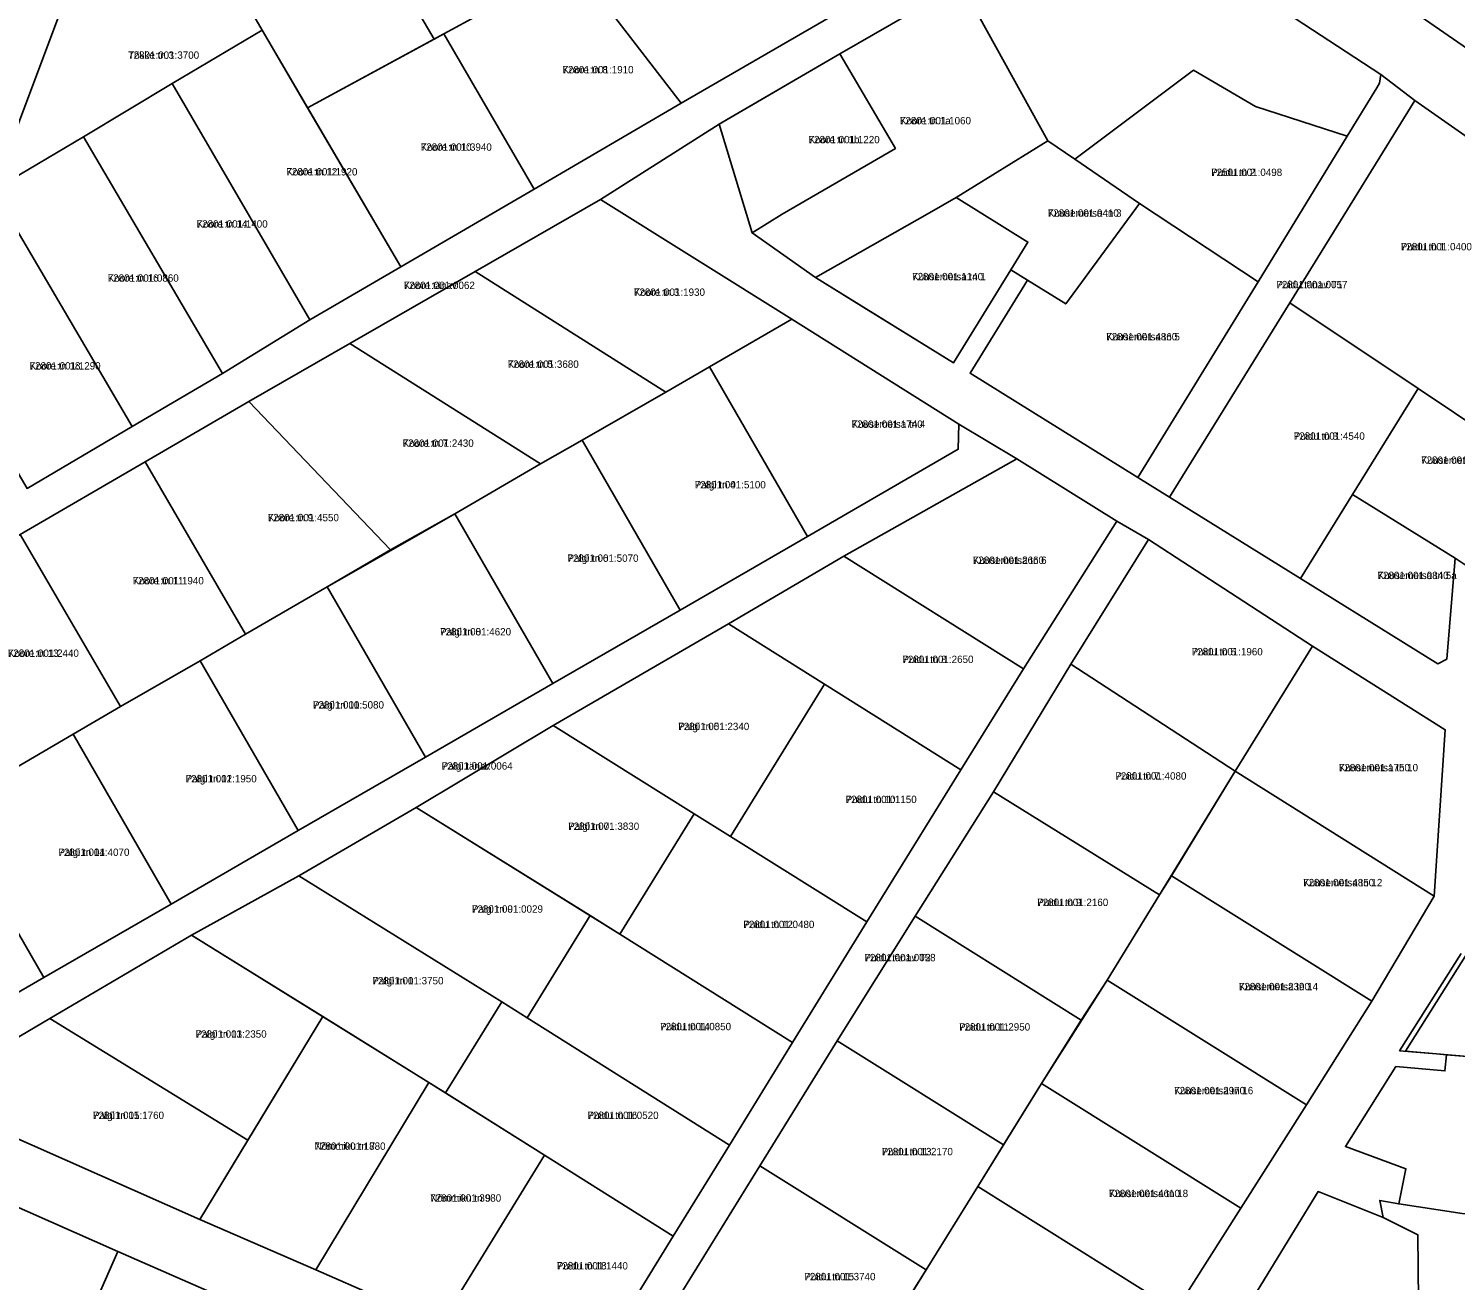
# Model space of a CAD drawing. Extents: x 504287 to 537970, y 6539941 to 6586214.
# Drawn here: x 531007.8 to 531299.1, y 6575965.6 to 6576221.1 of the extents above; entities that cross this region are included whole.
import ezdxf

# ---------------------------------------------------------------- set-up
doc = ezdxf.new("R2010")
doc.units = 0
for name, color, linetype in [('L_AADRESS', 7, 'Continuous'), ('PIIR', 7, 'Continuous'), ('TUNNUS', 7, 'Continuous')]:
    doc.layers.add(name, color=color, linetype=linetype)

msp = doc.modelspace()

# ---------------------------------------------------------------- linework, layer by layer
at = {"layer": 'PIIR'}
for points in [[(531108.25, 6576363.57), (531121.3, 6576342.04), (531103.55, 6576334.45), (531097.7, 6576338.47), (531078.11, 6576337.02), (531060.1, 6576318.03), (531052.73, 6576306.84), (531041.96, 6576288.78), (531034.64, 6576272.66), (531014.79, 6576225.81), (531000.57, 6576188.12), (530987.09, 6576161.92), (530977.71, 6576165.62), (530981.65, 6576183.26), (530994.74, 6576211.83), (531041.56, 6576313.97), (531066.72, 6576339.46)], [(531066.47, 6576260.01), (531100.62, 6576280.08), (531113.44, 6576258.4), (531125.89, 6576260.94), (531143.95, 6576247.05), (531119.7, 6576233.58), (531099.9, 6576223.96), (531092.6, 6576220), (531090.61, 6576218.92)], [(531284.23, 6576228.99), (531309.57, 6576265.51), (531317.38, 6576260.1), (531331.75, 6576250.12), (531319.09, 6576231.87), (531306.41, 6576213.6)], [(531041.51, 6576245.3), (531066.47, 6576260.01), (531090.61, 6576218.92), (531064.74, 6576204.9), (531055.5, 6576220.77), (531043.3, 6576241.67)], [(531119.7, 6576233.58), (531143.95, 6576247.05), (531173.27, 6576224.48), (531141.03, 6576205.83)], [(531198.2, 6576230.18), (531229.3, 6576248.34), (531262.81, 6576225.41), (531283.88, 6576211.71), (531283.6, 6576209.9), (531283.02, 6576208.95), (531276.99, 6576199.09), (531258.3, 6576205.16), (531245.64, 6576212.56), (531221.39, 6576194.44), (531215.86, 6576198.19)], [(531014.79, 6576225.81), (531043.3, 6576241.67), (531055.5, 6576220.77), (531037.11, 6576209.84), (531019.01, 6576198.97), (531000.57, 6576188.12)], [(531092.6, 6576220), (531099.9, 6576223.96), (531119.7, 6576233.58), (531141.03, 6576205.83), (531111, 6576188.29)], [(531173.45, 6576215.94), (531198.2, 6576230.18), (531215.86, 6576198.19), (531197.16, 6576186.58), (531191.7, 6576183.49), (531168.49, 6576170.24), (531155.55, 6576179.37), (531161.66, 6576183.18), (531184.76, 6576196.61)], [(531065.25, 6576161.62), (531037.11, 6576209.84), (531055.5, 6576220.77), (531083.78, 6576172.44)], [(531064.76, 6576204.91), (531092.6, 6576220), (531111, 6576188.29), (531083.78, 6576172.44)], [(531173.45, 6576215.94), (531184.76, 6576196.61), (531161.66, 6576183.18), (531155.55, 6576179.37), (531148.79, 6576201.56), (531150.29, 6576202.43)], [(531258.3, 6576205.16), (531276.99, 6576199.09), (531258.8, 6576169.39), (531234.59, 6576185.39), (531221.39, 6576194.44), (531245.64, 6576212.56)], [(531019.01, 6576198.97), (531037.11, 6576209.84), (531065.25, 6576161.62), (531047.4, 6576150.7)], [(531283.88, 6576211.71), (531290.84, 6576206.36), (531265.32, 6576165.11), (531240.71, 6576125.46), (531234.26, 6576129.49), (531258.8, 6576169.39), (531276.99, 6576199.09), (531283.02, 6576208.95), (531283.6, 6576209.9)], [(531310.57, 6576192.59), (531308.28, 6576164.1), (531306.63, 6576144.35), (531306.09, 6576137.81), (531291.47, 6576147.61), (531265.32, 6576165.11), (531290.84, 6576206.36)], [(531019.01, 6576198.97), (531047.4, 6576150.7), (531028.96, 6576139.85), (531000.57, 6576188.12)], [(531215.86, 6576198.19), (531221.39, 6576194.44), (531234.59, 6576185.39), (531219.56, 6576164.88), (531211.73, 6576169.74), (531208.33, 6576171.85), (531211.83, 6576177.49), (531197.16, 6576186.58)], [(531000.57, 6576188.12), (531028.96, 6576139.85), (531007.5, 6576127.23), (530987.09, 6576161.92)], [(531124.56, 6576186.16), (531163.62, 6576161.77), (531146.81, 6576152.06), (531137.88, 6576146.9), (531098.98, 6576171.47)], [(531168.49, 6576170.24), (531191.7, 6576183.49), (531197.16, 6576186.58), (531211.83, 6576177.49), (531208.33, 6576171.85), (531196.62, 6576152.85), (531178.36, 6576164.18)], [(531211.73, 6576169.74), (531219.56, 6576164.88), (531234.59, 6576185.39), (531258.8, 6576169.39), (531234.26, 6576129.49), (531200.02, 6576150.74)], [(531098.98, 6576171.47), (531137.88, 6576146.9), (531120.82, 6576137.06), (531112.29, 6576132.22), (531073.4, 6576156.77)], [(531265.32, 6576165.11), (531291.47, 6576147.61), (531278.07, 6576126), (531267.44, 6576108.88), (531240.71, 6576125.46)], [(531163.62, 6576161.77), (531197.7, 6576140.36), (531197.61, 6576135.21), (531166.8, 6576117.42), (531146.81, 6576152.06)], [(531073.4, 6576156.77), (531112.29, 6576132.22), (531094.84, 6576122.06), (531081.73, 6576114.67), (531052.81, 6576144.95)], [(531166.8, 6576117.42), (531140.82, 6576102.42), (531120.82, 6576137.06), (531137.88, 6576146.9), (531146.81, 6576152.06)], [(531031.62, 6576132.64), (531052.81, 6576144.95), (531081.73, 6576114.67), (531068.79, 6576107.17), (531052.09, 6576097.5)], [(531291.47, 6576147.61), (531306.09, 6576137.81), (531304.93, 6576124.43), (531303.76, 6576109.9), (531299.04, 6576112.99), (531278.07, 6576126)], [(531197.7, 6576140.36), (531209.55, 6576133.27), (531174.26, 6576113.38), (531150.68, 6576099.61), (531114.9, 6576078.83), (531086.94, 6576062.09), (531062.98, 6576048.17), (531041.09, 6576036.09), (531012.16, 6576019.07), (530994.12, 6576008.44), (530994.65, 6575999.34), (530976.85, 6576007.79), (530984.94, 6576012.42), (531010.92, 6576027.42), (531036.9, 6576042.42), (531062.88, 6576057.42), (531088.86, 6576072.42), (531114.84, 6576087.42), (531140.82, 6576102.42), (531166.8, 6576117.42), (531197.61, 6576135.21)], [(531094.84, 6576122.06), (531112.29, 6576132.22), (531120.82, 6576137.06), (531140.82, 6576102.42), (531114.84, 6576087.42)], [(531209.55, 6576133.27), (531229.95, 6576120.53), (531210.91, 6576090.39), (531174.26, 6576113.38)], [(531031.62, 6576132.64), (531052.09, 6576097.5), (531042.88, 6576092.06), (531026.57, 6576082.71), (531006.09, 6576117.85)], [(531297.37, 6576092.39), (531295.51, 6576091.45), (531267.44, 6576108.88), (531278.07, 6576126), (531299.04, 6576112.99)], [(531068.79, 6576107.17), (531081.77, 6576114.59), (531094.84, 6576122.06), (531114.84, 6576087.42), (531088.86, 6576072.42)], [(531229.95, 6576120.53), (531236.41, 6576116.83), (531220.59, 6576091.35), (531204.78, 6576065.32), (531188.81, 6576039.94), (531172.89, 6576014.52), (531157.13, 6575989), (531141.37, 6575963.53), (531126.84, 6575940.06), (531120.54, 6575943.96), (531139.39, 6575974.64), (531150.9, 6575993.24), (531163.75, 6576014.18), (531178.91, 6576038.76), (531198.14, 6576069.83), (531210.91, 6576090.39)], [(531006.09, 6576117.85), (531026.57, 6576082.71), (531016.9, 6576077.07), (531001.07, 6576067.86), (530980.6, 6576103.01)], [(531236.41, 6576116.83), (531269.93, 6576095.01), (531254.11, 6576069.52), (531220.59, 6576091.35)], [(531150.68, 6576099.61), (531174.26, 6576113.38), (531210.91, 6576090.39), (531198.14, 6576069.83), (531170.32, 6576087.29)], [(531068.79, 6576107.17), (531088.86, 6576072.42), (531062.88, 6576057.42), (531042.88, 6576092.06), (531052.09, 6576097.5)], [(531114.9, 6576078.83), (531150.68, 6576099.61), (531170.32, 6576087.29), (531151.09, 6576056.21), (531143.71, 6576060.84)], [(531269.93, 6576095.01), (531297.03, 6576077.99), (531294.76, 6576044), (531254.11, 6576069.52)], [(531016.9, 6576077.07), (531026.57, 6576082.71), (531042.88, 6576092.06), (531062.88, 6576057.42), (531036.9, 6576042.42)], [(531254.11, 6576069.52), (531238.71, 6576044.27), (531204.78, 6576065.32), (531220.59, 6576091.35)], [(531170.32, 6576087.29), (531198.14, 6576069.83), (531178.91, 6576038.76), (531151.09, 6576056.21)], [(531128.55, 6576036.27), (531086.94, 6576062.09), (531114.9, 6576078.83), (531143.71, 6576060.84)], [(531010.92, 6576027.42), (530990.92, 6576062.07), (531001.07, 6576067.86), (531016.9, 6576077.07), (531036.9, 6576042.42)], [(531282.05, 6576022.59), (531241.1, 6576048.19), (531254.11, 6576069.52), (531294.76, 6576044)], [(531204.78, 6576065.32), (531238.71, 6576044.27), (531227.98, 6576026.9), (531222.7, 6576018.72), (531188.81, 6576039.94)], [(530984.94, 6576012.42), (530964.94, 6576047.07), (530975.58, 6576053.01), (530990.92, 6576062.07), (531010.92, 6576027.42)], [(531062.98, 6576048.17), (531086.94, 6576062.09), (531122.43, 6576040.11), (531109.62, 6576019.23), (531104.46, 6576022.48)], [(531128.55, 6576036.27), (531143.71, 6576060.84), (531151.09, 6576056.21), (531178.91, 6576038.76), (531163.75, 6576014.18)], [(531041.09, 6576036.09), (531062.98, 6576048.17), (531104.46, 6576022.48), (531092.95, 6576003.88)], [(531282.05, 6576022.59), (531268.68, 6576001.46), (531227.98, 6576026.9), (531238.71, 6576044.27), (531241.1, 6576048.19)], [(531122.43, 6576040.11), (531128.55, 6576036.27), (531163.75, 6576014.18), (531150.9, 6575993.24), (531109.62, 6576019.23)], [(531188.81, 6576039.94), (531222.7, 6576018.72), (531214.59, 6576005.79), (531206.83, 6575993.26), (531172.89, 6576014.52)], [(531012.16, 6576019.07), (531041.09, 6576036.09), (531067.9, 6576019.45), (531052.6, 6575994.21)], [(531295.24, 6576011.85), (531288.9, 6576012.4), (531301.42, 6576032.24), (531305.55, 6576031.89), (531322.21, 6576030.43), (531324.67, 6576030.23), (531322.88, 6576009.46)], [(531227.98, 6576026.9), (531268.68, 6576001.46), (531255.31, 6575980.33), (531214.59, 6576005.79)], [(531092.95, 6576003.88), (531104.46, 6576022.48), (531109.62, 6576019.23), (531150.9, 6575993.24), (531139.39, 6575974.64), (531113.16, 6575991.16)], [(530994.65, 6575999.34), (530994.12, 6576008.44), (531012.16, 6576019.07), (531052.6, 6575994.21), (531042.81, 6575978.05)], [(531042.81, 6575978.05), (531067.9, 6576019.45), (531089.56, 6576005.98), (531066.44, 6575967.8)], [(531172.89, 6576014.52), (531206.83, 6575993.26), (531201.59, 6575984.8), (531191.06, 6575967.8), (531157.13, 6575989)], [(531287.53, 6575981.23), (531288.97, 6575988.39), (531276.64, 6575992.93), (531286.94, 6576009.25), (531296.96, 6576008.38), (531297.24, 6576011.67), (531303.22, 6576011.15), (531321.66, 6576009.55), (531319.94, 6575989.63), (531318.9, 6575977.67), (531300.45, 6575979.27)], [(531066.44, 6575967.8), (531089.56, 6576005.98), (531113.16, 6575991.16), (531091.94, 6575956.61)], [(531214.59, 6576005.79), (531255.31, 6575980.33), (531242.04, 6575959.45), (531201.59, 6575984.8)], [(531091.94, 6575956.61), (531113.16, 6575991.16), (531139.39, 6575974.64), (531120.54, 6575943.96)], [(531191.06, 6575967.8), (531175.27, 6575942.29), (531141.37, 6575963.53), (531157.13, 6575989)], [(531242.04, 6575959.45), (531228.67, 6575938.32), (531188.43, 6575963.54), (531191.06, 6575967.8), (531201.59, 6575984.8)], [(530998.61, 6575983.63), (531026.07, 6575971.54), (531009.93, 6575934.94), (530982.48, 6575946.99)], [(531284.33, 6575978.43), (531291.44, 6575974.93), (531291.53, 6575961.43), (531289.98, 6575948.07), (531287.55, 6575926.26), (531251.74, 6575952.22), (531271.06, 6575983.76)], [(531297.7, 6575947.4), (531289.98, 6575948.07), (531291.53, 6575961.43), (531291.44, 6575974.93), (531284.33, 6575978.43), (531283.63, 6575981.93), (531287.53, 6575981.23), (531300.45, 6575979.27), (531318.9, 6575977.67), (531318.22, 6575969.71), (531316.15, 6575945.8)], [(531053.52, 6575959.45), (531037.38, 6575922.85), (531032.37, 6575925.06), (531009.93, 6575934.94), (531026.07, 6575971.54)]]:
    msp.add_lwpolyline(points, close=True, dxfattribs=at)
for points in [[(531310.57, 6576192.59), (531290.84, 6576206.36), (531283.88, 6576211.71), (531262.81, 6576225.41), (531229.3, 6576248.34), (531222.05, 6576252.62), (531177.44, 6576283.51), (531156.09, 6576298.23), (531144.76, 6576306.04), (531103.55, 6576334.45), (531121.3, 6576342.04), (531135.02, 6576335.22), (531136.4, 6576330.84), (531159.62, 6576314.8), (531167.14, 6576309.7), (531192.32, 6576292.11), (531218.28, 6576274.32), (531247.2, 6576254.04), (531262.01, 6576244.32), (531284.23, 6576228.99), (531306.41, 6576213.6)], [(531007.5, 6576127.23), (531028.96, 6576139.85), (531047.4, 6576150.7), (531065.25, 6576161.62), (531083.78, 6576172.44), (531111, 6576188.29), (531141.03, 6576205.83), (531173.27, 6576224.48), (531201.18, 6576240.77), (531222.05, 6576252.62), (531229.3, 6576248.34), (531198.2, 6576230.18), (531173.45, 6576215.94), (531148.79, 6576201.56), (531124.56, 6576186.16), (531098.98, 6576171.47), (531073.4, 6576156.77), (531052.81, 6576144.95), (531031.62, 6576132.64), (531006.09, 6576117.85)], [(531242.04, 6575959.45), (531255.31, 6575980.33), (531268.68, 6576001.46), (531282.05, 6576022.59), (531294.76, 6576044), (531297.03, 6576077.99), (531269.93, 6576095.01), (531236.41, 6576116.83), (531229.95, 6576120.53), (531209.55, 6576133.27), (531197.7, 6576140.36), (531163.62, 6576161.77), (531124.56, 6576186.16), (531148.79, 6576201.56), (531155.55, 6576179.37), (531168.49, 6576170.24), (531196.62, 6576152.85), (531208.33, 6576171.85), (531211.73, 6576169.74), (531200.02, 6576150.74), (531234.26, 6576129.49), (531240.71, 6576125.46), (531267.44, 6576108.88), (531295.51, 6576091.45), (531297.37, 6576092.39), (531299.04, 6576112.99), (531303.76, 6576109.9)], [(531300.29, 6576032.33), (531287.7, 6576012.5), (531295.24, 6576011.85), (531297.24, 6576011.67), (531296.96, 6576008.38), (531286.94, 6576009.25), (531276.64, 6575992.93), (531288.97, 6575988.39), (531287.53, 6575981.23), (531283.63, 6575981.93), (531284.33, 6575978.43), (531271.06, 6575983.76), (531251.74, 6575952.22)], [(531053.52, 6575959.45), (531026.07, 6575971.54), (530998.61, 6575983.63), (530971.38, 6575995.79), (530920.92, 6576018.39), (530927.72, 6576029.39), (530976.85, 6576007.79), (530994.65, 6575999.34), (531042.81, 6575978.05), (531066.44, 6575967.8), (531091.94, 6575956.61)]]:
    msp.add_lwpolyline(points, dxfattribs=at)

# ---------------------------------------------------------------- texts
at = {"layer": 'L_AADRESS'}
for s, p in [('Tõkke tn 3', (531028.14, 6576214.9)), ('Koore tn 8', (531116.82, 6576211.93)), ('Koore tn 1a', (531185.7, 6576201.53)), ('Koore tn 10', (531087.88, 6576196.13)), ('Koore tn 1b', (531167.06, 6576197.66)), ('Koore tn 12', (531060.45, 6576191.09)), ('Puidu tn 2', (531249.23, 6576190.98)), ('Kuusemetsa tn 3', (531215.88, 6576182.67)), ('Koore tn 14', (531042.13, 6576180.45)), ('Puidu tn 1', (531287.95, 6576175.82)), ('Kuusemetsa tn 1', (531188.18, 6576169.71)), ('Koore tn 16', (531023.98, 6576169.41)), ('Koore tänav', (531084.42, 6576167.92)), ('Puidu tänav T1', (531262.55, 6576168.08)), ('Koore tn 3', (531131.4, 6576166.53)), ('Kuusemetsa tn 5', (531227.8, 6576157.44)), ('Koore tn 18', (531008.03, 6576151.49)), ('Koore tn 5', (531105.63, 6576151.84)), ('Kuusemetsa tn 4', (531175.84, 6576139.6)), ('Koore tn 7', (531084.19, 6576135.72)), ('Puidu tn 3', (531266.09, 6576137.16)), ('Kuusemetsa tn 5b', (531292.08, 6576132.25)), ('Palgi tn 4', (531143.81, 6576127.24)), ('Koore tn 9', (531056.67, 6576120.53)), ('Palgi tn 6', (531117.83, 6576112.25)), ('Kuusemetsa tn 6', (531200.59, 6576111.83)), ('Kuusemetsa tn 5a', (531283.19, 6576108.73)), ('Koore tn 11', (531029.09, 6576107.66)), ('Palgi tn 8', (531091.82, 6576097.23)), ('Koore tn 13', (531003.59, 6576092.86)), ('Puidu tn 8', (531186.21, 6576091.6)), ('Puidu tn 5', (531245.26, 6576093.17)), ('Palgi tn 10', (531065.87, 6576082.31)), ('Palgi tn 5', (531140.44, 6576077.91)), ('Palgi tänav', (531092.15, 6576069.85)), ('Puidu tn 7', (531229.68, 6576067.81)), ('Kuusemetsa tn 10', (531275.3, 6576069.51)), ('Palgi tn 12', (531039.89, 6576067.25)), ('Puidu tn 10', (531174.62, 6576063.02)), ('Palgi tn 7', (531117.97, 6576057.55)), ('Palgi tn 14', (531013.91, 6576052.24)), ('Kuusemetsa tn 12', (531268, 6576046.05)), ('Puidu tn 9', (531213.72, 6576042.02)), ('Palgi tn 9', (531098.32, 6576040.66)), ('Puidu tn 12', (531153.73, 6576037.51)), ('Puidu tänav T2', (531178.47, 6576030.75)), ('Palgi tn 11', (531078.02, 6576026.03)), ('Kuusemetsa tn 14', (531254.89, 6576024.83)), ('Palgi tn 13', (531041.92, 6576015.15)), ('Puidu tn 14', (531136.73, 6576016.67)), ('Puidu tn 11', (531197.78, 6576016.6)), ('Kuusemetsa tn 16', (531241.65, 6576003.61)), ('Palgi tn 15', (531020.97, 6575998.56)), ('Puidu tn 16', (531121.93, 6575998.56)), ('Nõmmiku tn 7', (531066.19, 6575992.27)), ('Puidu tn 13', (531182, 6575991.16)), ('Nõmmiku tn 9', (531089.8, 6575981.69)), ('Kuusemetsa tn 18', (531228.36, 6575982.62)), ('Puidu tn 18', (531115.66, 6575967.85)), ('Puidu tn 15', (531166.2, 6575965.65))]:
    msp.add_text(s, height=1.5, dxfattribs=at).set_placement(p)
at = {"layer": 'TUNNUS'}
for s, p in [('72801:001:3700', (531028.14, 6576214.9)), ('72801:001:1910', (531116.82, 6576211.93)), ('72801:001:1060', (531185.7, 6576201.53)), ('72801:001:3940', (531087.88, 6576196.13)), ('72801:001:1220', (531167.06, 6576197.66)), ('72801:001:1920', (531060.45, 6576191.09)), ('72501:001:0498', (531249.23, 6576190.98)), ('72801:001:0410', (531215.88, 6576182.67)), ('72801:001:1400', (531042.13, 6576180.45)), ('72801:001:0400', (531287.95, 6576175.82)), ('72801:001:1140', (531188.18, 6576169.71)), ('72801:001:0860', (531023.98, 6576169.41)), ('72801:001:0062', (531084.42, 6576167.92)), ('72801:001:0057', (531262.55, 6576168.08)), ('72801:001:1930', (531131.4, 6576166.53)), ('72801:001:4860', (531227.8, 6576157.44)), ('72801:001:1290', (531008.03, 6576151.49)), ('72801:001:3680', (531105.63, 6576151.84)), ('72801:001:1740', (531175.84, 6576139.6)), ('72801:001:2430', (531084.19, 6576135.72)), ('72801:001:4540', (531266.09, 6576137.16)), ('72801:001:4310', (531292.08, 6576132.25)), ('72801:001:5100', (531143.81, 6576127.24)), ('72801:001:4550', (531056.67, 6576120.53)), ('72801:001:5070', (531117.83, 6576112.25)), ('72801:001:2660', (531200.59, 6576111.83)), ('72801:001:0840', (531283.19, 6576108.73)), ('72801:001:1940', (531029.09, 6576107.66)), ('72801:001:4620', (531091.82, 6576097.23)), ('72801:001:2440', (531003.59, 6576092.86)), ('72801:001:2650', (531186.21, 6576091.6)), ('72801:001:1960', (531245.26, 6576093.17)), ('72801:001:5080', (531065.87, 6576082.31)), ('72801:001:2340', (531140.44, 6576077.91)), ('72801:001:0064', (531092.15, 6576069.85)), ('72801:001:4080', (531229.68, 6576067.81)), ('72801:001:1750', (531275.3, 6576069.51)), ('72801:001:1950', (531039.89, 6576067.25)), ('72801:001:1150', (531174.62, 6576063.02)), ('72801:001:3830', (531117.97, 6576057.55)), ('72801:001:4070', (531013.91, 6576052.24)), ('72801:001:4850', (531268, 6576046.05)), ('72801:001:2160', (531213.72, 6576042.02)), ('72801:001:0029', (531098.32, 6576040.66)), ('72801:001:0480', (531153.73, 6576037.51)), ('72801:001:0058', (531178.47, 6576030.75)), ('72801:001:3750', (531078.02, 6576026.03)), ('72801:001:2390', (531254.89, 6576024.83)), ('72801:001:2350', (531041.92, 6576015.15)), ('72801:001:0850', (531136.73, 6576016.67)), ('72801:001:2950', (531197.78, 6576016.6)), ('72801:001:2970', (531241.65, 6576003.61)), ('72801:001:1760', (531020.97, 6575998.56)), ('72801:001:0520', (531121.93, 6575998.56)), ('72801:001:1880', (531066.19, 6575992.27)), ('72801:001:2170', (531182, 6575991.16)), ('72801:001:3980', (531089.8, 6575981.69)), ('72801:001:4610', (531228.36, 6575982.62)), ('72801:001:1440', (531115.66, 6575967.85)), ('72801:001:3740', (531166.2, 6575965.65))]:
    msp.add_text(s, height=1.5, dxfattribs=at).set_placement(p)

doc.saveas('drawing.dxf')
